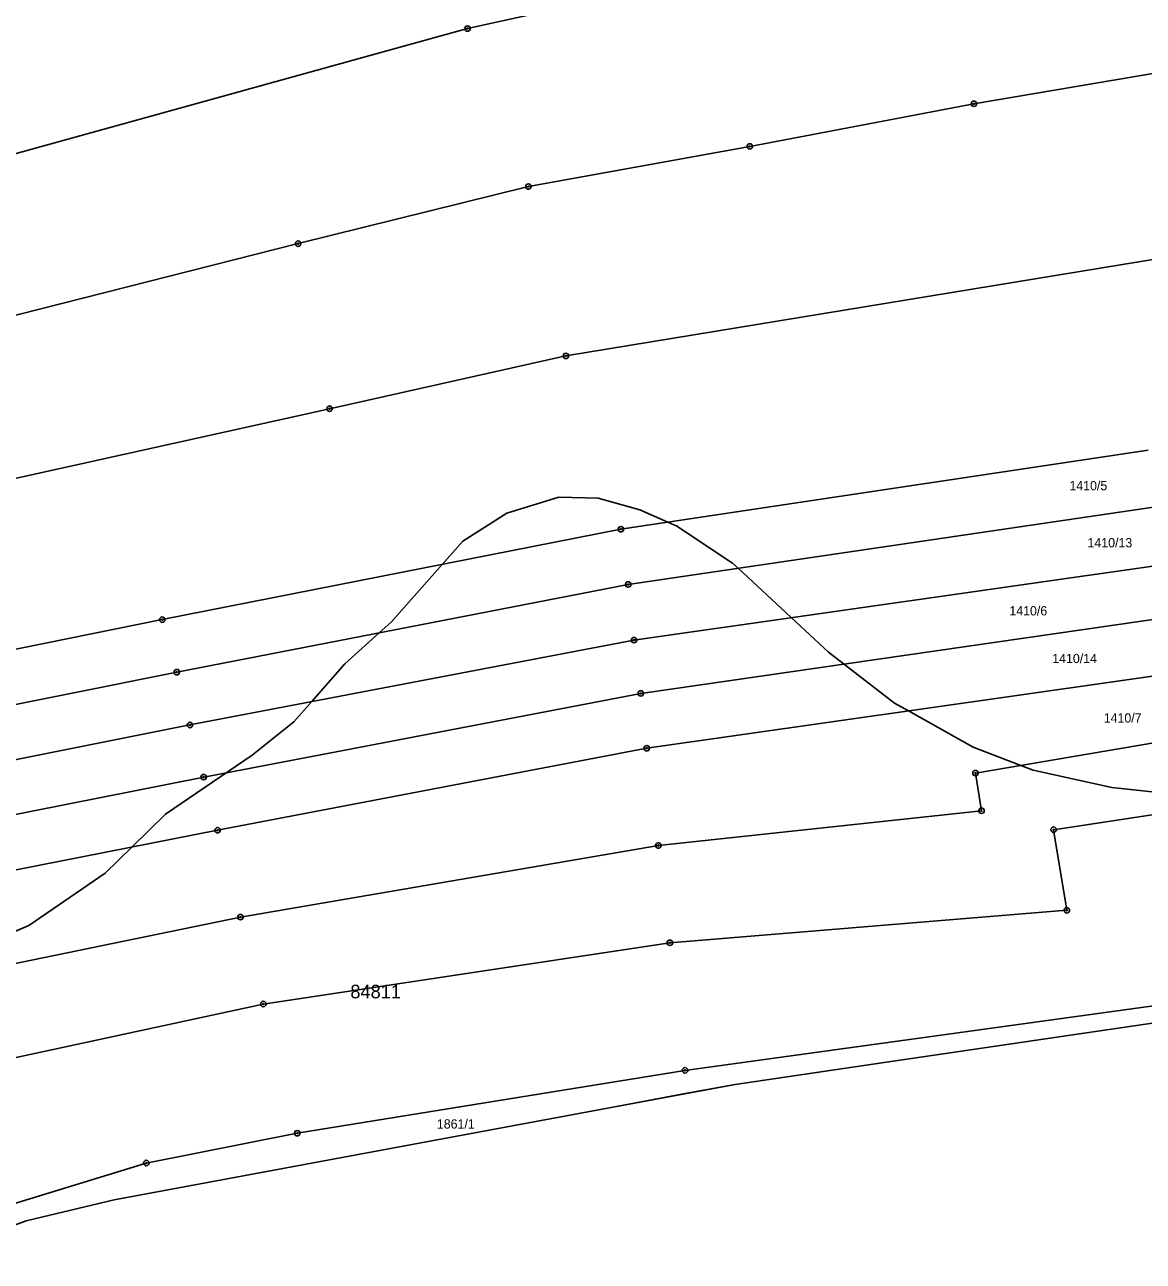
# Model space of a CAD drawing. Extents: x -445050 to -440454, y -1134563 to -1129741.
# Drawn here: x -441935.9 to -441730.4, y -1132702.8 to -1132475.8 of the extents above; entities that cross this region are included whole.
import ezdxf

# ---------------------------------------------------------------- set-up
doc = ezdxf.new("R2010")
doc.units = 0
for name, color, linetype in [('Vrstva 1', 7, 'Continuous'), ('Vrstva 13', 7, 'Continuous'), ('Vrstva 16', 7, 'Continuous'), ('Vrstva 18', 7, 'Continuous'), ('Vrstva 24', 7, 'Continuous'), ('Vrstva 52', 7, 'Continuous'), ('Vrstva 53', 7, 'Continuous')]:
    doc.layers.add(name, color=color, linetype=linetype)

msp = doc.modelspace()

# ---------------------------------------------------------------- linework, layer by layer
at = {"layer": 'Vrstva 1'}
for p, q in [((-441822.71, -1132598.56), (-441721.4, -1132583.91)), ((-441664.99, -1132596.87), (-441761.24, -1132613.19)), ((-441902.99, -1132613.92), (-441822.71, -1132598.56)), ((-441982.65, -1132629.68), (-441902.99, -1132613.92))]:
    msp.add_line(p, q, dxfattribs=at)
for points in [[(-441731.59, -1132449.45), (-441854.53, -1132476.47)], [(-441854.53, -1132476.47), (-441980.62, -1132511.34)], [(-441761.53, -1132490.29), (-441720.71, -1132483.37)], [(-441802.69, -1132498.11), (-441761.53, -1132490.29)], [(-441843.35, -1132505.49), (-441802.69, -1132498.11)], [(-441885.65, -1132515.97), (-441843.35, -1132505.49)], [(-441968.69, -1132537.01), (-441885.65, -1132515.97)], [(-441714.82, -1132516.64), (-441836.46, -1132536.58)], [(-441836.46, -1132536.58), (-441879.88, -1132546.27)], [(-441879.88, -1132546.27), (-441964.26, -1132564.96)], [(-441826.36, -1132568.4), (-441729.49, -1132553.87)], [(-441825.01, -1132578.55), (-441726.89, -1132564.12)], [(-441910.6, -1132585.01), (-441826.36, -1132568.4)], [(-441723.93, -1132574.49), (-441823.96, -1132588.76)], [(-441907.94, -1132594.65), (-441825.01, -1132578.55)], [(-441993.07, -1132601.68), (-441910.6, -1132585.01)], [(-441823.96, -1132588.76), (-441905.52, -1132604.35)], [(-441989.5, -1132611.02), (-441907.94, -1132594.65)], [(-441821.6, -1132608.61), (-441718.82, -1132593.96)], [(-441905.52, -1132604.35), (-441986.1, -1132620.41)], [(-441900.43, -1132623.68), (-441821.6, -1132608.61)], [(-441663.13, -1132610.9), (-441746.87, -1132623.58)], [(-441761.24, -1132613.19), (-441760.11, -1132620.1)], [(-441760.11, -1132620.1), (-441819.48, -1132626.48)], [(-441979.12, -1132639.14), (-441900.43, -1132623.68)], [(-441744.44, -1132638.38), (-441746.87, -1132623.58)], [(-441819.48, -1132626.48), (-441896.24, -1132639.63)], [(-441817.37, -1132644.34), (-441744.44, -1132638.38)], [(-441896.24, -1132639.63), (-441973.06, -1132655.45)], [(-441892.04, -1132655.59), (-441817.37, -1132644.34)], [(-441814.59, -1132667.77), (-441712.56, -1132653.7)], [(-441966.99, -1132671.75), (-441892.04, -1132655.59)], [(-441885.81, -1132679.31), (-441814.59, -1132667.77)], [(-441913.53, -1132684.78), (-441885.81, -1132679.31)], [(-441957.16, -1132698.18), (-441913.53, -1132684.78)]]:
    msp.add_lwpolyline(points, dxfattribs=at)
at = {"layer": 'Vrstva 13'}
for points in [[(-441778.01, -1132666.33), (-441716.2, -1132657.25)], [(-441805.4, -1132670.35), (-441778.01, -1132666.33)], [(-441813.87, -1132671.92), (-441805.4, -1132670.35)], [(-441828.13, -1132674.57), (-441813.87, -1132671.92)], [(-441919.46, -1132691.53), (-441828.13, -1132674.57)], [(-441935.57, -1132695.4), (-441919.46, -1132691.53)], [(-441955.61, -1132702.82), (-441935.57, -1132695.4)]]:
    msp.add_lwpolyline(points, dxfattribs=at)
at = {"layer": 'Vrstva 24'}
for centre, radius in [((-441854.53, -1132476.47), 0.5), ((-441854.53, -1132476.47), 0.1), ((-441761.53, -1132490.29), 0.5), ((-441761.53, -1132490.29), 0.1), ((-441802.69, -1132498.11), 0.5), ((-441802.69, -1132498.11), 0.1), ((-441843.35, -1132505.49), 0.5), ((-441843.35, -1132505.49), 0.1), ((-441885.65, -1132515.97), 0.5), ((-441885.65, -1132515.97), 0.1), ((-441836.46, -1132536.58), 0.5), ((-441836.46, -1132536.58), 0.1), ((-441879.88, -1132546.27), 0.5), ((-441879.88, -1132546.27), 0.1), ((-441826.36, -1132568.4), 0.5), ((-441826.36, -1132568.4), 0.1), ((-441825.01, -1132578.55), 0.5), ((-441825.01, -1132578.55), 0.1), ((-441910.6, -1132585.01), 0.5), ((-441910.6, -1132585.01), 0.1), ((-441823.96, -1132588.76), 0.5), ((-441823.96, -1132588.76), 0.1), ((-441907.94, -1132594.65), 0.5), ((-441907.94, -1132594.65), 0.1), ((-441822.71, -1132598.56), 0.5), ((-441822.71, -1132598.56), 0.1), ((-441905.52, -1132604.35), 0.5), ((-441905.52, -1132604.35), 0.1), ((-441821.6, -1132608.61), 0.5), ((-441821.6, -1132608.61), 0.1), ((-441902.99, -1132613.92), 0.5), ((-441902.99, -1132613.92), 0.1), ((-441761.24, -1132613.19), 0.5), ((-441761.24, -1132613.19), 0.1), ((-441760.11, -1132620.1), 0.5), ((-441760.11, -1132620.1), 0.1), ((-441900.43, -1132623.68), 0.5), ((-441900.43, -1132623.68), 0.1), ((-441746.87, -1132623.58), 0.5), ((-441746.87, -1132623.58), 0.1), ((-441819.48, -1132626.48), 0.5), ((-441819.48, -1132626.48), 0.1), ((-441744.44, -1132638.38), 0.5), ((-441744.44, -1132638.38), 0.1), ((-441896.24, -1132639.63), 0.5), ((-441896.24, -1132639.63), 0.1), ((-441817.37, -1132644.34), 0.5), ((-441817.37, -1132644.34), 0.1), ((-441892.04, -1132655.59), 0.5), ((-441892.04, -1132655.59), 0.1), ((-441814.59, -1132667.77), 0.5), ((-441814.59, -1132667.77), 0.1), ((-441885.81, -1132679.31), 0.5), ((-441885.81, -1132679.31), 0.1), ((-441913.53, -1132684.78), 0.5), ((-441913.53, -1132684.78), 0.1)]:
    msp.add_circle(centre, radius, dxfattribs=at)
at = {"layer": 'Vrstva 52'}
for points in [[(-441724.26, -1132617.13), (-441736.16, -1132615.85), (-441750.62, -1132612.66), (-441752.91, -1132611.78), (-441761.67, -1132608.41), (-441773.56, -1132601.76), (-441776.12, -1132600.34), (-441788.23, -1132590.98), (-441795.07, -1132584.64), (-441804.83, -1132575.58), (-441805.87, -1132574.62), (-441816.08, -1132567.82), (-441817.71, -1132567.1), (-441822.88, -1132564.84), (-441830.53, -1132562.72), (-441837.75, -1132562.5), (-441847.32, -1132565.48), (-441855.4, -1132570.58), (-441859.2, -1132574.88), (-441868.57, -1132585.46), (-441870.77, -1132587.43), (-441877.07, -1132593.11), (-441883.21, -1132600.09), (-441886.43, -1132603.74), (-441894.08, -1132609.9), (-441910.02, -1132620.74), (-441916.17, -1132626.77), (-441921.07, -1132631.58), (-441935.1, -1132641.14), (-441947, -1132646.24)], [(-441471.63, -1132616.66), (-441486.5, -1132620.16), (-441496.85, -1132622.15), (-441519.38, -1132626.48), (-441537.12, -1132630.18), (-441562.6, -1132635.5), (-441573.93, -1132637.36), (-441596.48, -1132641.06), (-441601, -1132641.8), (-441604.55, -1132642.39), (-441635.1, -1132647.4), (-441643.57, -1132648.43), (-441712.26, -1132656.77), (-441716.2, -1132657.25), (-441778.01, -1132666.33), (-441805.4, -1132670.35), (-441828.13, -1132674.57), (-441919.46, -1132691.53), (-441935.57, -1132695.4), (-441955.61, -1132702.82)]]:
    msp.add_lwpolyline(points, dxfattribs=at)

# ---------------------------------------------------------------- texts
at = {"layer": 'Vrstva 16'}
for s, p in [('1410/5', (-441743.98, -1132561.25)), ('1410/13', (-441740.65, -1132571.73)), ('1410/6', (-441755.01, -1132584.23)), ('1410/14', (-441747.13, -1132592.99)), ('1410/7', (-441737.67, -1132603.9))]:
    msp.add_text(s, height=1.7, dxfattribs=at).set_placement(p)
at = {"layer": 'Vrstva 18'}
msp.add_text('1861/1', height=1.7, dxfattribs=at).set_placement((-441860.16, -1132678.45))
at = {"layer": 'Vrstva 53'}
msp.add_text('84811', height=2.5, dxfattribs=at).set_placement((-441876.05, -1132654.54))

doc.saveas('drawing.dxf')
